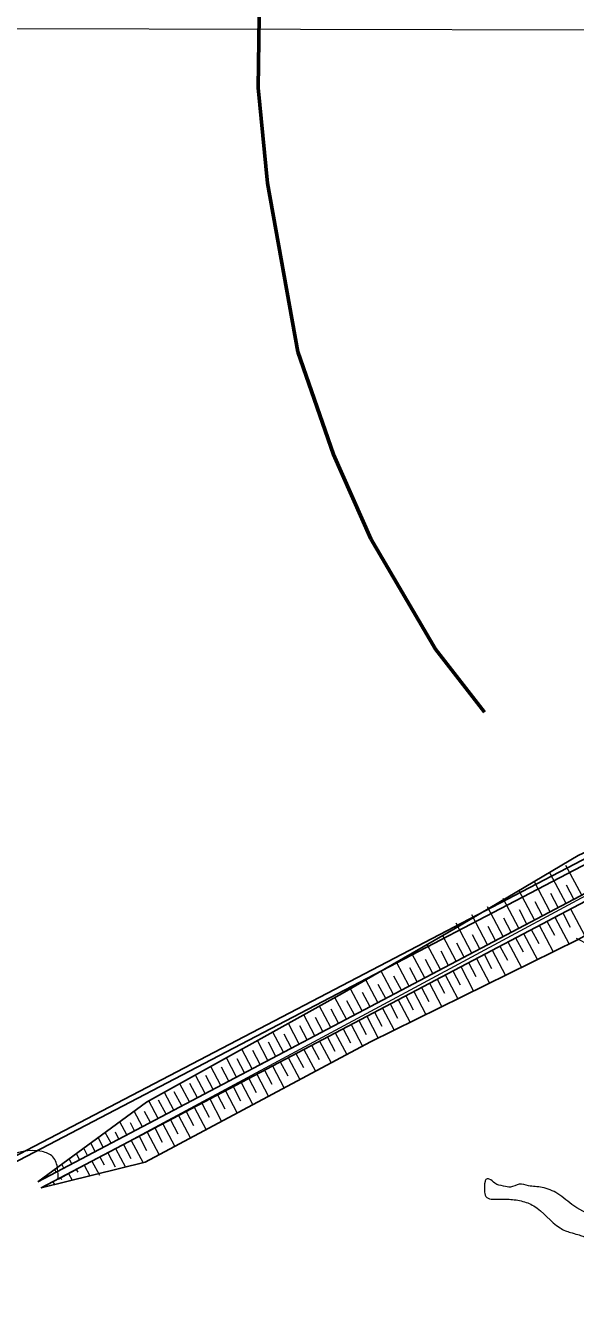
# Model space of a CAD drawing. Extents: x 553962 to 842807, y 8883888 to 9032388.
# Drawn here: x 799161.7 to 799356.1, y 9019934.3 to 9020386.4 of the extents above; entities that cross this region are included whole.
import ezdxf

# ---------------------------------------------------------------- set-up
doc = ezdxf.new("R2010")
doc.units = 0
doc.header["$LTSCALE"] = 20
doc.linetypes.add('LONG_DASH_SHORT_DASH', pattern=[9.9, 6, -1.2, 1.5, -1.2])
doc.layers.add('25', color=7, linetype='Continuous', lineweight=13)
doc.layers.add('7', color=7, linetype='LONG_DASH_SHORT_DASH', lineweight=60)

msp = doc.modelspace()

# ---------------------------------------------------------------- linework, layer by layer
at = {"layer": '25'}
for p, q in [((799008.04, 9020385.56), (799622.13, 9020384.4)), ((799578.92, 9020196.4), (799173.2, 9019978.07)), ((799358.37, 9020078.71), (799352.81, 9020089.25)), ((799352.82, 9020075.79), (799347.26, 9020086.32)), ((799341.72, 9020069.93), (799336.17, 9020080.47)), ((799347.27, 9020072.86), (799341.72, 9020083.4)), ((799350.09, 9020074.35), (799347.47, 9020079.32)), ((799355.64, 9020077.27), (799353.01, 9020082.25)), ((799336.18, 9020067.01), (799330.62, 9020077.55)), ((799344.54, 9020071.42), (799341.92, 9020076.4)), ((799351.44, 9020075.06), (799345.89, 9020072.13)), ((799356.98, 9020077.98), (799351.44, 9020075.06)), ((799355.84, 9020074.62), (799361.39, 9020077.54)), ((799325.08, 9020061.16), (799319.52, 9020071.69)), ((799330.63, 9020064.08), (799325.07, 9020074.62)), ((799333.44, 9020065.57), (799330.82, 9020070.54)), ((799338.99, 9020068.49), (799336.37, 9020073.47)), ((799345.89, 9020072.13), (799340.34, 9020069.2)), ((799344.75, 9020068.77), (799350.29, 9020071.69)), ((799348.91, 9020070.96), (799353.94, 9020061.42)), ((799350.29, 9020071.69), (799355.84, 9020074.62)), ((799351.64, 9020072.4), (799354.27, 9020067.42)), ((799354.46, 9020073.89), (799359.51, 9020064.31)), ((799319.53, 9020058.23), (799313.97, 9020068.77)), ((799327.89, 9020062.64), (799325.27, 9020067.62)), ((799334.79, 9020066.28), (799329.24, 9020063.35)), ((799333.65, 9020062.91), (799339.2, 9020065.84)), ((799340.34, 9020069.2), (799334.79, 9020066.28)), ((799339.2, 9020065.84), (799344.75, 9020068.77)), ((799340.54, 9020066.55), (799343.17, 9020061.57)), ((799343.36, 9020068.04), (799348.31, 9020058.65)), ((799346.09, 9020069.48), (799348.72, 9020064.5)), ((799308.43, 9020052.38), (799303.77, 9020061.21)), ((799313.98, 9020055.3), (799309.21, 9020064.34)), ((799316.8, 9020056.79), (799314.17, 9020061.77)), ((799322.35, 9020059.72), (799319.72, 9020064.69)), ((799329.24, 9020063.35), (799323.69, 9020060.43)), ((799328.1, 9020059.99), (799333.65, 9020062.91)), ((799332.26, 9020062.18), (799337.05, 9020053.1)), ((799334.99, 9020063.62), (799337.62, 9020058.65)), ((799337.81, 9020065.11), (799342.68, 9020055.87)), ((799302.88, 9020049.45), (799298.33, 9020058.08)), ((799311.25, 9020053.86), (799308.62, 9020058.84)), ((799318.14, 9020057.5), (799312.6, 9020054.57)), ((799317, 9020054.14), (799322.55, 9020057.06)), ((799323.69, 9020060.43), (799318.14, 9020057.5)), ((799322.55, 9020057.06), (799328.1, 9020059.99)), ((799323.9, 9020057.77), (799326.52, 9020052.79)), ((799326.71, 9020059.26), (799331.42, 9020050.33)), ((799329.45, 9020060.7), (799332.07, 9020055.72)), ((799297.33, 9020046.53), (799292.89, 9020054.95)), ((799300.15, 9020048.01), (799297.53, 9020052.99)), ((799305.7, 9020050.94), (799303.07, 9020055.91)), ((799312.59, 9020054.57), (799307.05, 9020051.65)), ((799311.45, 9020051.21), (799317, 9020054.14)), ((799315.62, 9020053.41), (799320.16, 9020044.78)), ((799318.35, 9020054.85), (799320.97, 9020049.87)), ((799321.17, 9020056.33), (799325.79, 9020047.56)), ((799286.24, 9020040.67), (799282.01, 9020048.69)), ((799291.78, 9020043.6), (799287.45, 9020051.82)), ((799294.6, 9020045.09), (799291.98, 9020050.06)), ((799301.5, 9020048.72), (799295.95, 9020045.8)), ((799300.36, 9020045.36), (799305.9, 9020048.28)), ((799307.05, 9020051.65), (799301.5, 9020048.72)), ((799304.52, 9020047.55), (799308.91, 9020039.24)), ((799305.9, 9020048.28), (799311.45, 9020051.21)), ((799307.25, 9020048.99), (799309.88, 9020044.02)), ((799310.07, 9020050.48), (799314.53, 9020042.01)), ((799312.8, 9020051.92), (799315.42, 9020046.94)), ((799280.69, 9020037.75), (799276.57, 9020045.56)), ((799283.5, 9020039.23), (799280.88, 9020044.21)), ((799289.05, 9020042.16), (799286.43, 9020047.14)), ((799295.95, 9020045.79), (799290.4, 9020042.87)), ((799294.81, 9020042.43), (799300.35, 9020045.36)), ((799296.15, 9020043.14), (799298.78, 9020038.16)), ((799298.97, 9020044.63), (799303.28, 9020036.46)), ((799301.7, 9020046.07), (799304.33, 9020041.09)), ((799269.59, 9020031.9), (799265.62, 9020039.42)), ((799275.14, 9020034.82), (799271.11, 9020042.47)), ((799277.96, 9020036.31), (799275.33, 9020041.28)), ((799284.85, 9020039.94), (799279.3, 9020037.02)), ((799283.71, 9020036.58), (799289.26, 9020039.51)), ((799290.4, 9020042.87), (799284.85, 9020039.94)), ((799287.87, 9020038.78), (799292.02, 9020030.92)), ((799289.26, 9020039.51), (799294.81, 9020042.43)), ((799290.6, 9020040.22), (799293.23, 9020035.24)), ((799293.42, 9020041.7), (799297.65, 9020033.69)), ((799264.04, 9020028.97), (799260.14, 9020036.37)), ((799266.86, 9020030.46), (799264.23, 9020035.43)), ((799273.75, 9020034.09), (799268.21, 9020031.17)), ((799272.41, 9020033.38), (799269.78, 9020038.36)), ((799279.3, 9020037.02), (799273.75, 9020034.09)), ((799278.16, 9020033.65), (799283.71, 9020036.58)), ((799279.51, 9020034.36), (799282.13, 9020029.39)), ((799282.32, 9020035.85), (799286.39, 9020028.14)), ((799285.06, 9020037.29), (799287.68, 9020032.31)), ((799252.94, 9020023.12), (799249.17, 9020030.27)), ((799255.76, 9020024.6), (799253.14, 9020029.58)), ((799258.49, 9020026.04), (799254.65, 9020033.32)), ((799261.31, 9020027.53), (799258.68, 9020032.51)), ((799268.2, 9020031.16), (799262.66, 9020028.24)), ((799267.06, 9020027.8), (799272.61, 9020030.73)), ((799271.23, 9020030), (799275.28, 9020022.31)), ((799272.61, 9020030.73), (799278.16, 9020033.65)), ((799273.96, 9020031.44), (799276.58, 9020026.46)), ((799276.78, 9020032.92), (799280.81, 9020025.27)), ((799247.39, 9020020.19), (799243.69, 9020027.23)), ((799250.21, 9020021.68), (799247.59, 9020026.65)), ((799257.11, 9020025.31), (799251.56, 9020022.39)), ((799262.66, 9020028.24), (799257.11, 9020025.31)), ((799261.51, 9020024.88), (799267.06, 9020027.8)), ((799262.86, 9020025.59), (799265.49, 9020020.61)), ((799265.68, 9020027.07), (799269.75, 9020019.35)), ((799268.41, 9020028.51), (799271.03, 9020023.53)), ((799236.3, 9020014.34), (799232.72, 9020021.13)), ((799239.11, 9020015.82), (799236.49, 9020020.8)), ((799241.85, 9020017.27), (799238.2, 9020024.18)), ((799244.66, 9020018.75), (799242.04, 9020023.73)), ((799251.56, 9020022.39), (799246.01, 9020019.46)), ((799250.42, 9020019.02), (799255.96, 9020021.95)), ((799254.58, 9020021.22), (799258.69, 9020013.43)), ((799255.97, 9020021.95), (799261.51, 9020024.88)), ((799257.31, 9020022.66), (799259.94, 9020017.68)), ((799260.13, 9020024.15), (799264.22, 9020016.39)), ((799230.75, 9020011.41), (799227.23, 9020018.08)), ((799233.57, 9020012.9), (799230.94, 9020017.88)), ((799240.46, 9020016.53), (799234.91, 9020013.61)), ((799239.32, 9020013.17), (799244.87, 9020016.1)), ((799246.01, 9020019.46), (799240.46, 9020016.54)), ((799244.87, 9020016.1), (799250.42, 9020019.02)), ((799246.21, 9020016.81), (799248.84, 9020011.83)), ((799249.03, 9020018.29), (799253.15, 9020010.47)), ((799251.76, 9020019.73), (799254.39, 9020014.76)), ((799219.65, 9020005.56), (799216.26, 9020011.98)), ((799222.47, 9020007.05), (799219.84, 9020012.02)), ((799225.2, 9020008.49), (799221.75, 9020015.03)), ((799228.02, 9020009.97), (799225.39, 9020014.95)), ((799234.91, 9020013.61), (799229.36, 9020010.68)), ((799233.77, 9020010.25), (799239.32, 9020013.17)), ((799237.93, 9020012.44), (799242.09, 9020004.56)), ((799240.67, 9020013.88), (799243.29, 9020008.9)), ((799243.48, 9020015.37), (799247.62, 9020007.52)), ((799214.1, 9020002.64), (799210.78, 9020008.93)), ((799216.92, 9020004.12), (799214.29, 9020009.1)), ((799223.81, 9020007.76), (799218.27, 9020004.83)), ((799222.67, 9020004.39), (799228.22, 9020007.32)), ((799229.36, 9020010.68), (799223.82, 9020007.76)), ((799228.22, 9020007.32), (799233.77, 9020010.25)), ((799229.57, 9020008.03), (799232.19, 9020003.05)), ((799232.39, 9020009.52), (799236.56, 9020001.6)), ((799235.12, 9020010.96), (799237.74, 9020005.98)), ((799208.55, 9019999.71), (799205.3, 9020005.88)), ((799211.37, 9020001.19), (799208.75, 9020006.17)), ((799218.27, 9020004.83), (799212.72, 9020001.91)), ((799217.12, 9020001.47), (799222.67, 9020004.39)), ((799221.29, 9020003.66), (799225.5, 9019995.68)), ((799224.02, 9020005.1), (799226.64, 9020000.13)), ((799226.84, 9020006.59), (799231.03, 9019998.64)), ((799197.46, 9019993.86), (799195.01, 9019998.49)), ((799200.27, 9019995.34), (799198.8, 9019998.14)), ((799203, 9019996.78), (799200.13, 9020002.24)), ((799207.17, 9019998.98), (799201.62, 9019996.05)), ((799205.82, 9019998.27), (799203.75, 9020002.2)), ((799206.03, 9019995.62), (799211.57, 9019998.54)), ((799212.72, 9020001.9), (799207.17, 9019998.98)), ((799211.58, 9019998.54), (799217.12, 9020001.47)), ((799212.92, 9019999.25), (799215.55, 9019994.27)), ((799215.74, 9020000.74), (799219.97, 9019992.72)), ((799218.47, 9020002.18), (799221.09, 9019997.2)), ((799191.91, 9019990.93), (799189.89, 9019994.75)), ((799194.72, 9019992.42), (799193.44, 9019994.85)), ((799201.62, 9019996.05), (799196.07, 9019993.13)), ((799200.48, 9019992.69), (799206.03, 9019995.62)), ((799201.82, 9019993.4), (799204.45, 9019988.42)), ((799204.64, 9019994.89), (799208.91, 9019986.8)), ((799207.37, 9019996.33), (799210, 9019991.35)), ((799210.19, 9019997.81), (799214.44, 9019989.76)), ((799183.63, 9019986.56), (799182.26, 9019989.16)), ((799186.36, 9019988.01), (799184.78, 9019991)), ((799190.52, 9019990.2), (799184.97, 9019987.28)), ((799189.18, 9019989.49), (799187.37, 9019992.91)), ((799189.38, 9019986.84), (799194.93, 9019989.76)), ((799196.07, 9019993.13), (799190.52, 9019990.2)), ((799193.54, 9019989.03), (799197.01, 9019982.47)), ((799194.93, 9019989.76), (799200.48, 9019992.69)), ((799196.28, 9019990.47), (799198.9, 9019985.5)), ((799199.09, 9019991.96), (799203.28, 9019984.01)), ((799178.08, 9019983.64), (799177.14, 9019985.42)), ((799180.81, 9019985.08), (799179.66, 9019987.26)), ((799183.83, 9019983.91), (799189.38, 9019986.84)), ((799185.18, 9019984.62), (799187.8, 9019979.64)), ((799187.99, 9019986.11), (799189.47, 9019983.31)), ((799190.73, 9019987.55), (799193.35, 9019982.57)), ((799169.71, 9019979.23), (799169.43, 9019979.77)), ((799172.53, 9019980.71), (799172.02, 9019981.67)), ((799175.26, 9019982.15), (799174.54, 9019983.51)), ((799176.9, 9019980.25), (799178.17, 9019977.84)), ((799178.28, 9019980.99), (799183.83, 9019983.91)), ((799179.63, 9019981.7), (799180.16, 9019980.69)), ((799182.45, 9019983.18), (799184.45, 9019979.38)), ((799166.98, 9019977.79), (799166.91, 9019977.92)), ((799168.53, 9019975.84), (799168.71, 9019975.51)), ((799171.35, 9019977.33), (799171.9, 9019976.29)), ((799174.08, 9019978.77), (799174.41, 9019978.14))]:
    msp.add_line(p, q, dxfattribs=at)
at = {"layer": '25', "lineweight": 25}
for p, q in [((799565.42, 9020199.29), (799139.3, 9019976.57)), ((799140.18, 9019974.9), (799566.29, 9020197.61)), ((799578.94, 9020195.02), (799166.05, 9019977.29)), ((799167.19, 9019975.13), (799580.08, 9020192.86))]:
    msp.add_line(p, q, dxfattribs=at)
for points in [[(799578.94, 9020195.02), (799498.33, 9020159.58), (799401.89, 9020115.41), (799370.68, 9020099.1), (799357.06, 9020092.78), (799313.17, 9020066.62), (799273.63, 9020043.87), (799204.51, 9020005.45), (799166.05, 9019977.29)], [(799167.19, 9019975.13), (799204.04, 9019984.2), (799283.67, 9020026.8), (799356.84, 9020062.85), (799432.34, 9020104.19), (799504.56, 9020145.52), (799580.08, 9020192.86)]]:
    msp.add_lwpolyline(points, dxfattribs=at)
at = {"layer": '25'}
for points in [[(799184.97, 9019987.27), (799179.42, 9019984.35), (799173.88, 9019981.42), (799168.33, 9019978.5)], [(799167.19, 9019975.13), (799172.73, 9019978.06), (799178.28, 9019980.98)]]:
    msp.add_lwpolyline(points, dxfattribs=at)
for points in [[(799173.2, 9019978.07), (799173.02, 9019981.84), (799171.33, 9019986.11), (799167.53, 9019987.99), (799154.49, 9019986.06), (799150.87, 9019984.16), (799147, 9019981.51), (799139.04, 9019985.01), (799132.35, 9019986.5), (799129.19, 9019987.87), (799123.28, 9019987.73), (799120.98, 9019990.61), (799117.31, 9019992.36), (799112.92, 9019991.47), (799107.18, 9019997.74), (799097.27, 9020005.5), (799091.31, 9020009.51), (799088.85, 9020014.66), (799083.51, 9020019.04), (799084.25, 9020029.23), (799090.47, 9020033.65), (799091.94, 9020036.92), (799091.86, 9020042.2), (799091.98, 9020042.58), (799090.41, 9020047.23), (799085.07, 9020051.74), (799078.18, 9020050.33), (799074.02, 9020050.57), (799072.63, 9020051.57), (799069.46, 9020053.32), (799062.15, 9020054.43), (799054.46, 9020056.42), (799045.25, 9020058.53), (799036.8, 9020060.64), (799027.62, 9020060.87), (799021.33, 9020061.1), (799017.11, 9020066.12), (799016.07, 9020068.5), (799020.04, 9020073.04), (799025.31, 9020073.56), (799024.49, 9020078.46), (799021.29, 9020082.73), (799020.86, 9020086.12), (799027.99, 9020088.78), (799036.71, 9020085.41), (799048.19, 9020082.55), (799054.6, 9020082.95), (799060.33, 9020086.87), (799061.73, 9020094.41), (799060.54, 9020098.94), (799061.49, 9020103.21), (799068.42, 9020102.1), (799073.94, 9020102.5), (799077.57, 9020103.76), (799083.09, 9020104.28), (799083.85, 9020104.29), (799087.37, 9020104.42), (799090.27, 9020103.55), (799095.46, 9020101.3), (799101.88, 9020100.44), (799107.57, 9020106.87), (799113.9, 9020113.3), (799121.37, 9020118.6), (799126.36, 9020121.39), (799133.99, 9020124.3), (799140.81, 9020130.73), (799144.98, 9020138.92), (799146.4, 9020144.96), (799148.44, 9020152.38), (799150.16, 9020155.03), (799151.4, 9020156.29), (799152.27, 9020165.97), (799148.95, 9020170.11), (799143.04, 9020169.97), (799139.03, 9020169.45), (799133.76, 9020168.18), (799128.82, 9020171.05), (799123.51, 9020173.3), (799119.71, 9020175.43), (799106.48, 9020187.08), (799102.53, 9020190.59), (799093.78, 9020196.1), (799084.19, 9020199.09), (799074.84, 9020202.2), (799070.54, 9020203.82), (799060.98, 9020204.17), (799056.68, 9020206.04), (799050.2, 9020211.05), (799044.99, 9020215.69), (799035.89, 9020218.93), (799027.44, 9020220.92)], [(799173.2, 9019978.07), (799173.02, 9019981.84), (799171.33, 9019986.11), (799167.53, 9019987.99), (799154.49, 9019986.06), (799150.87, 9019984.16), (799147, 9019981.51), (799139.04, 9019985.01), (799132.35, 9019986.5), (799129.19, 9019987.87), (799123.28, 9019987.73), (799120.98, 9019990.61), (799117.31, 9019992.36), (799112.92, 9019991.47), (799107.18, 9019997.74), (799097.27, 9020005.5), (799091.31, 9020009.51), (799088.85, 9020014.66), (799083.51, 9020019.04), (799084.25, 9020029.23), (799090.47, 9020033.65), (799091.94, 9020036.92), (799091.86, 9020042.2), (799091.98, 9020042.58), (799090.41, 9020047.23), (799085.07, 9020051.74), (799078.18, 9020050.33), (799074.02, 9020050.57), (799072.63, 9020051.57), (799069.46, 9020053.32), (799062.15, 9020054.43), (799054.46, 9020056.42), (799045.25, 9020058.53), (799036.8, 9020060.64), (799027.62, 9020060.87), (799021.33, 9020061.1), (799017.11, 9020066.12), (799016.07, 9020068.5), (799020.04, 9020073.04), (799025.31, 9020073.56), (799024.49, 9020078.46), (799021.29, 9020082.73), (799020.86, 9020086.12), (799027.99, 9020088.78), (799036.71, 9020085.41), (799048.19, 9020082.55), (799054.6, 9020082.95), (799060.33, 9020086.87), (799061.73, 9020094.41), (799060.54, 9020098.94), (799061.49, 9020103.21), (799068.42, 9020102.1), (799073.94, 9020102.5), (799077.57, 9020103.76), (799083.09, 9020104.28), (799083.85, 9020104.29), (799087.37, 9020104.42), (799090.27, 9020103.55), (799095.46, 9020101.3), (799101.88, 9020100.44), (799107.57, 9020106.87), (799113.9, 9020113.3), (799121.37, 9020118.6), (799126.36, 9020121.39), (799133.99, 9020124.3), (799140.81, 9020130.73), (799144.98, 9020138.92), (799146.4, 9020144.96), (799148.44, 9020152.38), (799150.16, 9020155.03), (799151.4, 9020156.29), (799152.27, 9020165.97), (799148.95, 9020170.11), (799143.04, 9020169.97), (799139.03, 9020169.45), (799133.76, 9020168.18), (799128.82, 9020171.05), (799123.51, 9020173.3), (799119.71, 9020175.43), (799106.48, 9020187.08), (799102.53, 9020190.59), (799093.78, 9020196.1), (799084.19, 9020199.09), (799074.84, 9020202.2), (799070.54, 9020203.82), (799060.98, 9020204.17), (799056.68, 9020206.04), (799050.2, 9020211.05), (799044.99, 9020215.69), (799035.89, 9020218.93), (799027.44, 9020220.92)], [(799356.46, 9020063.48), (799363.79, 9020060.23), (799367.7, 9020059.24), (799372.11, 9020058.62), (799377.01, 9020059.01), (799380.91, 9020058.65), (799386.09, 9020057.03), (799390.01, 9020055.28), (799392.67, 9020053.65), (799397.12, 9020050.52), (799401.04, 9020048.4), (799405.1, 9020046.15), (799409.16, 9020042.89), (799409.84, 9020039.75), (799412.47, 9020030.83), (799413.9, 9020027.69), (799415.32, 9020024.93), (799418.12, 9020022.17), (799420.05, 9020019.16), (799420.07, 9020017.78), (799418.87, 9020013.5), (799419.15, 9020011.11), (799420.57, 9020008.98), (799423.87, 9020006.6), (799428.31, 9020003.34), (799429.9, 9019997.69), (799430.45, 9019994.3), (799432.01, 9019990.15), (799434.6, 9019984.75), (799436.89, 9019982.5), (799438.47, 9019977.47), (799440.14, 9019975.22), (799440.3, 9019972.2), (799439.97, 9019969.18), (799437.73, 9019967.67), (799435.23, 9019966.65), (799434.26, 9019963.76), (799432.05, 9019959.73), (799428.38, 9019961.23), (799425.86, 9019962.22), (799421.07, 9019963.22), (799417.64, 9019965.22), (799415.99, 9019966.34), (799414.83, 9019968.98), (799414.29, 9019971.24), (799410.79, 9019970.1), (799406.93, 9019967.57), (799407.82, 9019966.32), (799416.71, 9019959.68), (799418.28, 9019955.29), (799418.37, 9019948.75), (799418.44, 9019943.97), (799419.25, 9019940.08), (799419.51, 9019938.82), (799419.55, 9019935.93), (799418.18, 9019934.92), (799413.16, 9019934.9), (799408.86, 9019936.15), (799402.05, 9019938.14), (799398.75, 9019940.52), (799393.54, 9019944.78), (799389.36, 9019947.03), (799383.42, 9019949.27), (799378.22, 9019952.65), (799373.64, 9019956.29), (799364.11, 9019963.93), (799355.62, 9019968.8), (799349.9, 9019973.06), (799344.34, 9019975.31), (799339.55, 9019975.92), (799336.28, 9019976.42), (799333.15, 9019975.4), (799330.76, 9019975.77), (799327.6, 9019976.77), (799325.69, 9019978.27), (799324.69, 9019978.27), (799324.2, 9019977.39), (799323.99, 9019974.24), (799324.52, 9019972.11), (799328.81, 9019971.11), (799332.08, 9019971.12), (799336.99, 9019970.51), (799341.41, 9019968.76), (799350.7, 9019960.99), (799352.59, 9019959.99), (799354.36, 9019959.37), (799357.01, 9019958.62), (799358.78, 9019958), (799363.97, 9019955.38), (799368.68, 9019951.24), (799369.97, 9019949.11)]]:
    msp.add_spline(points, degree=3, dxfattribs=at)
at = {"layer": '7'}
msp.add_lwpolyline([(799244.41, 9020398.07), (799243.98, 9020364.32), (799247.22, 9020330.65), (799258.02, 9020270.98), (799270.57, 9020234.64), (799283.76, 9020204.8), (799306.64, 9020165.71), (799323.96, 9020143.41)], dxfattribs=at)

doc.saveas('drawing.dxf')
